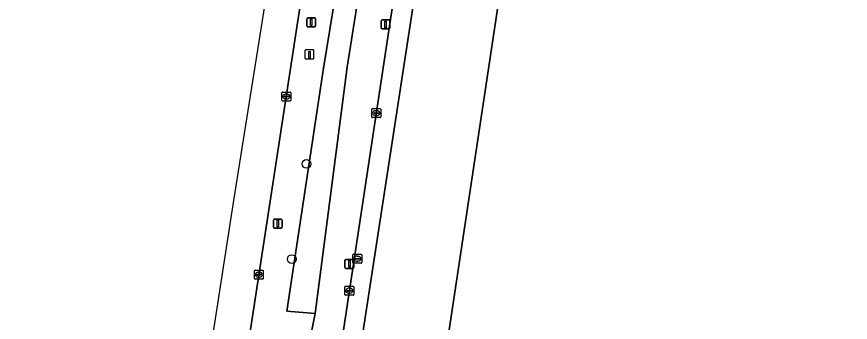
# Model space of a CAD drawing. Extents: x 161483 to 162250, y 379484 to 380833.
# Drawn here: x 161556 to 161649.1, y 380071.5 to 380105.7 of the extents above; entities that cross this region are included whole.
import ezdxf

# ---------------------------------------------------------------- set-up
doc = ezdxf.new("R2010")
doc.units = 0
for name, color, linetype in [('IMGEO_Berm_groen', 7, 'Continuous'), ('IMGEO_Boom', 7, 'Continuous'), ('IMGEO_Fietspad_open', 7, 'Continuous'), ('IMGEO_Gemengd_bos', 7, 'Continuous'), ('IMGEO_Greppel_droge_sloot', 7, 'Continuous'), ('IMGEO_Kolk', 7, 'Continuous'), ('IMGEO_Lichtmast', 7, 'Continuous'), ('IMGEO_Paal', 7, 'Continuous'), ('IMGEO_Rijbaan_regionaal_gesloten', 7, 'Continuous'), ('IMGEO_Rioolput', 7, 'Continuous')]:
    doc.layers.add(name, color=color, linetype=linetype)

msp = doc.modelspace()

# ---------------------------------------------------------------- linework, layer by layer
at = {"layer": 'IMGEO_Berm_groen'}
for points in [[(161588.884, 380070.221), (161588.896, 380070.277), (161589.361, 380072.51), (161586.181, 380072.787), (161590.288, 380099.944), (161595.533, 380132.084), (161598.652, 380154.657), (161600.099, 380162.376), (161602.015, 380162.132), (161603.335, 380161.964), (161604.04, 380166.614), (161599.573, 380167.151), (161599.509, 380166.694), (161598.417, 380166.81), (161597.03, 380166.719), (161587.4, 380105.007), (161582.203, 380071.227), (161571.244, 380000), (161564.733, 379957.682), (161570.833, 379956.938)], [(161600.681, 380144.471), (161601.107, 380147.28), (161603.33, 380161.932), (161603.335, 380161.964), (161602.015, 380162.132), (161600.913, 380155.111), (161599.988, 380147.827), (161597.931, 380131.637), (161592.916, 380100.055), (161589.361, 380072.51), (161588.896, 380070.277), (161588.884, 380070.221), (161588.426, 380068.02), (161577.934, 380000), (161572.908, 379967.414)], [(161592.356, 380069.698), (161598.056, 380107.352), (161601.585, 380129.905)]]:
    msp.add_lwpolyline(points, dxfattribs=at)
at = {"layer": 'IMGEO_Boom'}
for centre in [(161588.39, 380089.245), (161586.741, 380078.605)]:
    msp.add_circle(centre, 0.489, dxfattribs=at)
at = {"layer": 'IMGEO_Fietspad_open'}
msp.add_lwpolyline([(161601.585, 380129.905), (161598.056, 380107.352), (161592.356, 380069.698), (161581.805, 380000), (161575.425, 379957.857), (161572.318, 379937.335), (161572.224, 379936.711), (161574.263, 379936.392), (161574.419, 379938.475), (161577.352, 379957.561), (161583.874, 380000), (161594.535, 380069.37), (161603.293, 380126.36)], dxfattribs=at)
at = {"layer": 'IMGEO_Gemengd_bos'}
for points in [[(161700.345, 380174.454), (161695.053, 380163.494), (161691.562, 380157.011), (161687.735, 380149.288), (161685.852, 380145.07), (161680.618, 380132.459), (161676.367, 380123.259), (161674.411, 380117.455), (161672.458, 380109.598), (161671.509, 380106.653), (161666.544, 380110.836), (161664.397, 380112.355), (161658.965, 380115.803), (161655.467, 380118.31), (161645.369, 380123.884), (161614.603, 380139.022), (161603.924, 380067.955), (161583.938, 379934.952), (161568.827, 379835.279)], [(161603.293, 380126.36), (161594.535, 380069.37), (161583.874, 380000), (161577.352, 379957.561), (161579.499, 379955.243), (161580.63, 379952.954), (161582.142, 379948.005), (161583.115, 379942.623), (161583.938, 379934.952), (161603.924, 380067.955), (161614.603, 380139.022), (161608.325, 380142.111), (161608.972, 380143.436), (161603.123, 380146.295), (161602.941, 380145.09)]]:
    msp.add_lwpolyline(points, dxfattribs=at)
at = {"layer": 'IMGEO_Greppel_droge_sloot'}
msp.add_lwpolyline([(161597.931, 380131.637), (161599.988, 380147.827), (161600.913, 380155.111), (161602.015, 380162.132), (161600.099, 380162.376), (161598.652, 380154.657), (161595.533, 380132.084), (161590.288, 380099.944), (161586.181, 380072.787), (161589.361, 380072.51), (161592.916, 380100.055)], close=True, dxfattribs=at)
at = {"layer": 'IMGEO_Kolk'}
for p, q in [((161585.635, 380096.352), (161585.635, 380097.204)), ((161585.71, 380097.278), (161586.562, 380097.278)), ((161585.894, 380096.772), (161585.894, 380096.784)), ((161586.332, 380096.735), (161585.934, 380096.735)), ((161585.937, 380096.821), (161586.335, 380096.821)), ((161586.146, 380096.498), (161586.121, 380096.498)), ((161586.123, 380097.058), (161586.148, 380097.058)), ((161586.378, 380096.784), (161586.378, 380096.772)), ((161586.636, 380097.204), (161586.636, 380096.352)), ((161586.562, 380096.278), (161585.71, 380096.278)), ((161595.674, 380094.497), (161595.674, 380095.349)), ((161595.749, 380095.423), (161596.601, 380095.423)), ((161595.933, 380094.917), (161595.933, 380094.929)), ((161596.371, 380094.88), (161595.973, 380094.88)), ((161595.976, 380094.966), (161596.374, 380094.966)), ((161596.185, 380094.643), (161596.16, 380094.643)), ((161596.162, 380095.203), (161596.187, 380095.203)), ((161596.417, 380094.929), (161596.417, 380094.917)), ((161596.675, 380095.349), (161596.675, 380094.497)), ((161596.601, 380094.423), (161595.749, 380094.423)), ((161582.57, 380076.433), (161582.57, 380077.285)), ((161582.645, 380077.359), (161583.497, 380077.359)), ((161583.058, 380077.139), (161583.083, 380077.139)), ((161583.571, 380077.285), (161583.571, 380076.433)), ((161583.497, 380076.359), (161582.645, 380076.359)), ((161582.829, 380076.853), (161582.829, 380076.865)), ((161583.267, 380076.816), (161582.869, 380076.816)), ((161582.872, 380076.902), (161583.27, 380076.902)), ((161583.081, 380076.579), (161583.056, 380076.579)), ((161583.313, 380076.865), (161583.313, 380076.853)), ((161592.668, 380074.639), (161592.668, 380075.491)), ((161592.743, 380075.565), (161593.595, 380075.565)), ((161592.927, 380075.059), (161592.927, 380075.071)), ((161592.97, 380075.108), (161593.368, 380075.108)), ((161593.156, 380075.345), (161593.181, 380075.345)), ((161593.411, 380075.071), (161593.411, 380075.059)), ((161593.669, 380075.491), (161593.669, 380074.639)), ((161593.595, 380074.565), (161592.743, 380074.565)), ((161593.365, 380075.022), (161592.967, 380075.022)), ((161593.179, 380074.785), (161593.154, 380074.785))]:
    msp.add_line(p, q, dxfattribs=at)
for points in [[(161585.635, 380096.352), (161585.635, 380097.204)], [(161585.71, 380097.278), (161586.562, 380097.278)], [(161586.636, 380097.204), (161586.636, 380096.352)], [(161586.562, 380096.278), (161585.71, 380096.278)], [(161595.674, 380094.497), (161595.674, 380095.349)], [(161595.749, 380095.423), (161596.601, 380095.423)], [(161596.675, 380095.349), (161596.675, 380094.497)], [(161596.601, 380094.423), (161595.749, 380094.423)], [(161582.57, 380076.433), (161582.57, 380077.285)], [(161582.645, 380077.359), (161583.497, 380077.359)], [(161583.571, 380077.285), (161583.571, 380076.433)], [(161583.497, 380076.359), (161582.645, 380076.359)], [(161592.668, 380074.639), (161592.668, 380075.491)], [(161592.743, 380075.565), (161593.595, 380075.565)], [(161593.669, 380075.491), (161593.669, 380074.639)], [(161593.595, 380074.565), (161592.743, 380074.565)]]:
    msp.add_lwpolyline(points, dxfattribs=at)
for centre, radius, start, end in [((161585.712, 380097.202), 0.0765, 91.55205, 178.44795), ((161585.712, 380097.202), 0.0765, 91.55205, 178.44795), ((161585.934, 380096.781), 0.0403, 85.87752, 175.75265), ((161585.931, 380096.771), 0.0366, 178.93798, 274.71019), ((161586.335, 380096.778), 0.043, 264.86636, 352.45326), ((161586.339, 380096.783), 0.0386, 1.73085, 96.63898), ((161586.56, 380097.202), 0.0765, 1.55205, 88.44795), ((161586.56, 380097.202), 0.0765, 1.55205, 88.44795), ((161585.712, 380096.354), 0.0765, 181.55205, 268.44795), ((161585.712, 380096.354), 0.0765, 181.55205, 268.44795), ((161586.56, 380096.354), 0.0765, 271.55205, 358.44795), ((161586.56, 380096.354), 0.0765, 271.55205, 358.44795), ((161595.751, 380095.347), 0.0765, 91.55205, 178.44795), ((161595.751, 380095.347), 0.0765, 91.55205, 178.44795), ((161595.973, 380094.926), 0.0403, 85.87752, 175.75265), ((161595.97, 380094.916), 0.0366, 178.93798, 274.71019), ((161596.374, 380094.923), 0.043, 264.86636, 352.45326), ((161596.378, 380094.928), 0.0386, 1.73085, 96.63898), ((161596.599, 380095.347), 0.0765, 1.55205, 88.44795), ((161596.599, 380095.347), 0.0765, 1.55205, 88.44795), ((161595.751, 380094.499), 0.0765, 181.55205, 268.44795), ((161595.751, 380094.499), 0.0765, 181.55205, 268.44795), ((161596.599, 380094.499), 0.0765, 271.55205, 358.44795), ((161596.599, 380094.499), 0.0765, 271.55205, 358.44795), ((161582.647, 380077.283), 0.0765, 91.55205, 178.44795), ((161582.647, 380077.283), 0.0765, 91.55205, 178.44795), ((161583.495, 380077.283), 0.0765, 1.55205, 88.44795), ((161583.495, 380077.283), 0.0765, 1.55205, 88.44795), ((161582.647, 380076.435), 0.0765, 181.55205, 268.44795), ((161582.647, 380076.435), 0.0765, 181.55205, 268.44795), ((161582.869, 380076.862), 0.0403, 85.87752, 175.75265), ((161582.866, 380076.852), 0.0366, 178.93798, 274.71019), ((161583.27, 380076.859), 0.043, 264.86636, 352.45326), ((161583.274, 380076.864), 0.0386, 1.73085, 96.63898), ((161583.495, 380076.435), 0.0765, 271.55205, 358.44795), ((161583.495, 380076.435), 0.0765, 271.55205, 358.44795), ((161592.745, 380075.489), 0.0765, 91.55205, 178.44795), ((161592.745, 380075.489), 0.0765, 91.55205, 178.44795), ((161592.967, 380075.068), 0.0403, 85.87752, 175.75265), ((161592.964, 380075.058), 0.0366, 178.93798, 274.71019), ((161593.368, 380075.065), 0.043, 264.86636, 352.45326), ((161593.372, 380075.07), 0.0386, 1.73085, 96.63898), ((161593.593, 380075.489), 0.0765, 1.55205, 88.44795), ((161593.593, 380075.489), 0.0765, 1.55205, 88.44795), ((161592.745, 380074.641), 0.0765, 181.55205, 268.44795), ((161592.745, 380074.641), 0.0765, 181.55205, 268.44795), ((161593.593, 380074.641), 0.0765, 271.55205, 358.44795), ((161593.593, 380074.641), 0.0765, 271.55205, 358.44795)]:
    msp.add_arc(centre, radius, start, end, dxfattribs=at)
for centre, major_axis, ratio, start_param, end_param in [((161586.122, 380096.778), (-0.387, 0.002), 0.722429, 4.712389, 7.853982), ((161586.147, 380096.778), (-0.39, 0.002), 0.717154, 1.570796, 4.712389), ((161596.161, 380094.923), (-0.387, 0.002), 0.722429, 4.712389, 7.853982), ((161596.186, 380094.923), (-0.39, 0.002), 0.717154, 1.570796, 4.712389), ((161583.057, 380076.859), (-0.387, 0.002), 0.722429, 4.712389, 7.853982), ((161583.082, 380076.859), (-0.39, 0.002), 0.717154, 1.570796, 4.712389), ((161593.155, 380075.065), (-0.387, 0.002), 0.722429, 4.712389, 7.853982), ((161593.18, 380075.065), (-0.39, 0.002), 0.717154, 1.570796, 4.712389)]:
    msp.add_ellipse(centre, major_axis=major_axis, ratio=ratio, start_param=start_param, end_param=end_param, dxfattribs=at)
at = {"layer": 'IMGEO_Lichtmast'}
for p, q in [((161588.42, 380104.682), (161588.42, 380105.482)), ((161588.42, 380105.482), (161588.42, 380104.682)), ((161588.52, 380105.582), (161589.31, 380105.582)), ((161589.31, 380105.582), (161588.52, 380105.582)), ((161589.41, 380105.482), (161589.41, 380104.682)), ((161589.41, 380104.682), (161589.41, 380105.482)), ((161596.721, 380104.438), (161596.721, 380105.238)), ((161596.721, 380105.238), (161596.721, 380104.438)), ((161596.821, 380105.338), (161597.611, 380105.338)), ((161597.611, 380105.338), (161596.821, 380105.338)), ((161597.711, 380105.238), (161597.711, 380104.438)), ((161597.711, 380104.438), (161597.711, 380105.238)), ((161589.31, 380104.582), (161588.52, 380104.582)), ((161588.52, 380104.582), (161589.31, 380104.582)), ((161597.611, 380104.338), (161596.821, 380104.338)), ((161596.821, 380104.338), (161597.611, 380104.338)), ((161584.693, 380082.172), (161584.693, 380082.972)), ((161584.693, 380082.972), (161584.693, 380082.172)), ((161584.793, 380083.072), (161585.583, 380083.072)), ((161585.583, 380083.072), (161584.793, 380083.072)), ((161585.683, 380082.972), (161585.683, 380082.172)), ((161585.683, 380082.172), (161585.683, 380082.972)), ((161585.583, 380082.072), (161584.793, 380082.072)), ((161584.793, 380082.072), (161585.583, 380082.072)), ((161592.682, 380077.665), (161592.682, 380078.465)), ((161592.682, 380078.465), (161592.682, 380077.665)), ((161592.782, 380078.565), (161593.572, 380078.565)), ((161593.572, 380078.565), (161592.782, 380078.565)), ((161593.672, 380078.465), (161593.672, 380077.665)), ((161593.672, 380077.665), (161593.672, 380078.465)), ((161593.572, 380077.565), (161592.782, 380077.565)), ((161592.782, 380077.565), (161593.572, 380077.565))]:
    msp.add_line(p, q, dxfattribs=at)
for points in [[(161588.84, 380105.457), (161588.99, 380105.457), (161588.99, 380104.707), (161588.84, 380104.707), (161588.84, 380105.457)], [(161597.141, 380105.213), (161597.291, 380105.213), (161597.291, 380104.463), (161597.141, 380104.463), (161597.141, 380105.213)], [(161585.113, 380082.947), (161585.263, 380082.947), (161585.263, 380082.197), (161585.113, 380082.197), (161585.113, 380082.947)], [(161593.102, 380078.44), (161593.252, 380078.44), (161593.252, 380077.69), (161593.102, 380077.69), (161593.102, 380078.44)]]:
    msp.add_lwpolyline(points, dxfattribs=at)
for centre, start, end in [((161588.52, 380105.482), 90, 180), ((161588.52, 380105.482), 90, 180), ((161589.31, 380105.482), 0, 90), ((161589.31, 380105.482), 360, 90), ((161596.821, 380105.238), 90, 180), ((161596.821, 380105.238), 90, 180), ((161597.611, 380105.238), 0, 90), ((161597.611, 380105.238), 360, 90), ((161588.52, 380104.682), 180, 270), ((161588.52, 380104.682), 180, 270), ((161589.31, 380104.682), 270, 0), ((161589.31, 380104.682), 270, 0), ((161596.821, 380104.438), 180, 270), ((161596.821, 380104.438), 180, 270), ((161597.611, 380104.438), 270, 0), ((161597.611, 380104.438), 270, 0), ((161584.793, 380082.972), 90, 180), ((161584.793, 380082.972), 90, 180), ((161585.583, 380082.972), 0, 90), ((161585.583, 380082.972), 360, 90), ((161584.793, 380082.172), 180, 270), ((161584.793, 380082.172), 180, 270), ((161585.583, 380082.172), 270, 0), ((161585.583, 380082.172), 270, 0), ((161592.782, 380078.465), 90, 180), ((161592.782, 380078.465), 90, 180), ((161593.572, 380078.465), 0, 90), ((161593.572, 380078.465), 360, 90), ((161592.782, 380077.665), 180, 270), ((161592.782, 380077.665), 180, 270), ((161593.572, 380077.665), 270, 0), ((161593.572, 380077.665), 270, 0)]:
    msp.add_arc(centre, 0.1, start, end, dxfattribs=at)
at = {"layer": 'IMGEO_Paal'}
for p, q in [((161588.221, 380101.903), (161588.221, 380101.062)), ((161588.221, 380101.903), (161588.221, 380101.062)), ((161589.137, 380101.987), (161588.296, 380101.987)), ((161589.137, 380101.987), (161588.296, 380101.987)), ((161589.221, 380101.071), (161589.221, 380101.912)), ((161589.221, 380101.071), (161589.221, 380101.912)), ((161588.305, 380100.987), (161589.146, 380100.987)), ((161588.305, 380100.987), (161589.146, 380100.987))]:
    msp.add_line(p, q, dxfattribs=at)
msp.add_lwpolyline([(161588.636, 380101.8), (161588.796, 380101.8), (161588.796, 380101.067), (161588.636, 380101.067), (161588.636, 380101.8)], dxfattribs=at)
for centre, start, end in [((161588.299, 380101.909), 92.4484, 184.28452), ((161588.299, 380101.909), 92.4484, 184.28452), ((161589.143, 380101.909), 2.4484, 94.28452), ((161589.143, 380101.909), 2.4484, 94.28452), ((161588.299, 380101.065), 182.4484, 274.28452), ((161588.299, 380101.065), 182.4484, 274.28452), ((161589.143, 380101.065), 272.4484, 4.28452), ((161589.143, 380101.065), 272.4484, 4.28452)]:
    msp.add_arc(centre, 0.0779, start, end, dxfattribs=at)
at = {"layer": 'IMGEO_Rijbaan_regionaal_gesloten'}
for points in [[(161637.543, 380449.191), (161634.415, 380428.72), (161633.798, 380424.683), (161622.126, 380350.531), (161608.302, 380261.697), (161590.693, 380150.921), (161580.241, 380085.167), (161544.184, 379852.271), (161534.038, 379811.023), (161532.835, 379804.993), (161502.416, 379652.496), (161501.181, 379627.196), (161487.608, 379545.266), (161483.049, 379509.288), (161486.219, 379508.493)], [(161637.543, 380449.191), (161634.415, 380428.72), (161633.798, 380424.683), (161622.126, 380350.531), (161608.302, 380261.697), (161590.693, 380150.921), (161580.241, 380085.167), (161544.184, 379852.271), (161534.038, 379811.023), (161532.835, 379804.993), (161502.568, 379653.26), (161515.328, 379654.714), (161525.553, 379711.44)], [(161557.693, 379911.327), (161561.452, 379936.044), (161563.672, 379950.77), (161563.73, 379951.16), (161563.762, 379951.37), (161564.733, 379957.682), (161571.244, 380000), (161582.203, 380071.227), (161587.4, 380105.007), (161597.03, 380166.719), (161597.942, 380172.561)], [(161557.693, 379911.327), (161561.114, 379933.819), (161561.452, 379936.044), (161563.672, 379950.77), (161563.73, 379951.16), (161563.762, 379951.37), (161564.733, 379957.682), (161571.244, 380000), (161582.203, 380071.227), (161587.4, 380105.007), (161597.03, 380166.719), (161597.942, 380172.561)]]:
    msp.add_lwpolyline(points, dxfattribs=at)
at = {"layer": 'IMGEO_Rioolput'}
for p, q in [((161593.555, 380078.215), (161593.555, 380079.067)), ((161593.63, 380079.141), (161594.482, 380079.141)), ((161594.043, 380078.921), (161594.068, 380078.921)), ((161594.556, 380079.067), (161594.556, 380078.215)), ((161594.482, 380078.141), (161593.63, 380078.141)), ((161593.814, 380078.635), (161593.814, 380078.647)), ((161594.252, 380078.598), (161593.854, 380078.598)), ((161593.857, 380078.684), (161594.255, 380078.684)), ((161594.066, 380078.361), (161594.041, 380078.361)), ((161594.298, 380078.647), (161594.298, 380078.635))]:
    msp.add_line(p, q, dxfattribs=at)
for points in [[(161593.555, 380078.215), (161593.555, 380079.067)], [(161593.63, 380079.141), (161594.482, 380079.141)], [(161594.556, 380079.067), (161594.556, 380078.215)], [(161594.482, 380078.141), (161593.63, 380078.141)]]:
    msp.add_lwpolyline(points, dxfattribs=at)
for centre, radius, start, end in [((161593.632, 380079.065), 0.0765, 91.55205, 178.44795), ((161593.632, 380079.065), 0.0765, 91.55205, 178.44795), ((161594.48, 380079.065), 0.0765, 1.55205, 88.44795), ((161594.48, 380079.065), 0.0765, 1.55205, 88.44795), ((161593.632, 380078.217), 0.0765, 181.55205, 268.44795), ((161593.632, 380078.217), 0.0765, 181.55205, 268.44795), ((161593.854, 380078.644), 0.0403, 85.87752, 175.75265), ((161593.851, 380078.634), 0.0366, 178.93798, 274.71019), ((161594.255, 380078.641), 0.043, 264.86636, 352.45326), ((161594.259, 380078.646), 0.0386, 1.73085, 96.63898), ((161594.48, 380078.217), 0.0765, 271.55205, 358.44795), ((161594.48, 380078.217), 0.0765, 271.55205, 358.44795)]:
    msp.add_arc(centre, radius, start, end, dxfattribs=at)
for centre, major_axis, ratio, start_param, end_param in [((161594.042, 380078.641), (-0.387, 0.002), 0.722429, 4.712389, 7.853982), ((161594.067, 380078.641), (-0.39, 0.002), 0.717154, 1.570796, 4.712389)]:
    msp.add_ellipse(centre, major_axis=major_axis, ratio=ratio, start_param=start_param, end_param=end_param, dxfattribs=at)

doc.saveas('drawing.dxf')
